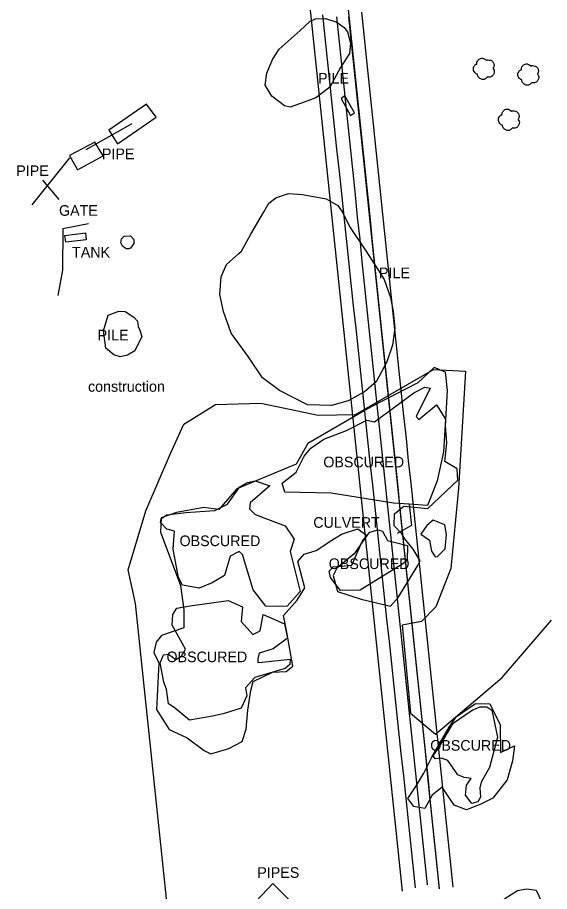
# Model space of a CAD drawing. Extents: x 368532 to 392481, y 10654822 to 10676899.
# Drawn here: x 375397.3 to 375646.8, y 10668323.9 to 10668734.2 of the extents above; entities that cross this region are included whole.
import ezdxf

# ---------------------------------------------------------------- set-up
doc = ezdxf.new("R2010")
doc.units = 0
for name, color, linetype in [('p_Catenary', 7, 'Continuous'), ('p_drainage culvert', 7, 'Continuous'), ('p_dtm obscured area', 7, 'Continuous'), ('p_dtm stock pile', 7, 'Continuous'), ('p_structure constr area', 7, 'Continuous'), ('p_structure fence', 7, 'Continuous'), ('p_structure pipe', 7, 'Continuous'), ('p_structure tank', 7, 'Continuous'), ('p_structure unidentified', 7, 'Continuous'), ('p_veg tree', 7, 'Continuous'), ('p_veg woods', 7, 'Continuous')]:
    doc.layers.add(name, color=color, linetype=linetype)

msp = doc.modelspace()

# ---------------------------------------------------------------- linework, layer by layer
at = {"layer": 'p_Catenary'}
for points in [[(375533.96, 10668743.77), (375535.05, 10668733.27), (375536.15, 10668722.78), (375537.24, 10668712.29), (375538.34, 10668701.8), (375539.43, 10668691.31), (375540.53, 10668680.82), (375541.62, 10668670.32), (375542.72, 10668659.83), (375543.81, 10668649.34), (375544.91, 10668638.85), (375546, 10668628.36), (375547.1, 10668617.86), (375548.2, 10668607.37), (375549.29, 10668596.88), (375550.39, 10668586.39), (375551.48, 10668575.9), (375552.58, 10668565.41), (375553.67, 10668554.91), (375554.77, 10668544.42), (375555.86, 10668533.93), (375556.96, 10668523.44), (375558.05, 10668512.95), (375559.15, 10668502.46), (375560.24, 10668491.96), (375561.34, 10668481.47), (375562.43, 10668470.98), (375563.53, 10668460.49), (375564.62, 10668450), (375565.72, 10668439.5), (375566.81, 10668429.01), (375567.91, 10668418.52), (375569, 10668408.03), (375570.1, 10668397.54), (375571.2, 10668387.05), (375572.29, 10668376.55), (375573.39, 10668366.06), (375574.48, 10668355.57), (375575.58, 10668345.08), (375576.67, 10668334.59), (375577.77, 10668324.09)], [(375551.83, 10668744.01), (375552.91, 10668733.54), (375553.99, 10668723.08), (375555.07, 10668712.61), (375556.15, 10668702.14), (375557.23, 10668691.67), (375558.32, 10668681.2), (375559.4, 10668670.73), (375560.48, 10668660.26), (375561.56, 10668649.79), (375562.64, 10668639.32), (375563.72, 10668628.86), (375564.8, 10668618.39), (375565.89, 10668607.92), (375566.97, 10668597.45), (375568.05, 10668586.98), (375569.13, 10668576.51), (375570.21, 10668566.04), (375571.29, 10668555.57), (375572.37, 10668545.11), (375573.45, 10668534.64), (375574.54, 10668524.17), (375575.62, 10668513.7), (375576.7, 10668503.23), (375577.78, 10668492.76), (375578.86, 10668482.29), (375579.94, 10668471.82), (375581.02, 10668461.35), (375582.1, 10668450.89), (375583.19, 10668440.42), (375584.27, 10668429.95), (375585.35, 10668419.48), (375586.43, 10668409.01), (375587.51, 10668398.54), (375588.59, 10668388.07), (375589.67, 10668377.6), (375590.76, 10668367.14), (375591.84, 10668356.67), (375592.92, 10668346.2), (375594, 10668335.73), (375595.08, 10668325.26)], [(375540.29, 10668735.55), (375541.41, 10668725.04), (375542.52, 10668714.53), (375543.64, 10668704.02), (375544.76, 10668693.51), (375545.87, 10668683), (375546.99, 10668672.49), (375548.11, 10668661.98), (375549.23, 10668651.47), (375550.34, 10668640.96), (375551.46, 10668630.45), (375552.58, 10668619.94), (375553.69, 10668609.43), (375554.81, 10668598.92), (375555.93, 10668588.41), (375557.05, 10668577.9), (375558.16, 10668567.39), (375559.28, 10668556.88), (375560.4, 10668546.37), (375561.52, 10668535.86), (375562.63, 10668525.35), (375563.75, 10668514.84), (375564.87, 10668504.33), (375565.98, 10668493.82), (375567.1, 10668483.31), (375568.22, 10668472.8), (375569.34, 10668462.29), (375570.45, 10668451.78), (375571.57, 10668441.27), (375572.69, 10668430.76), (375573.8, 10668420.25), (375574.92, 10668409.74), (375576.04, 10668399.23), (375577.16, 10668388.72), (375578.27, 10668378.21), (375579.39, 10668367.7), (375580.51, 10668357.19), (375581.62, 10668346.68), (375582.74, 10668336.17), (375583.86, 10668325.66)], [(375558.64, 10668736.75), (375559.74, 10668726.22), (375560.84, 10668715.69), (375561.94, 10668705.16), (375563.04, 10668694.63), (375564.14, 10668684.1), (375565.23, 10668673.56), (375566.33, 10668663.03), (375567.43, 10668652.5), (375568.53, 10668641.97), (375569.63, 10668631.44), (375570.73, 10668620.91), (375571.83, 10668610.37), (375572.92, 10668599.84), (375574.02, 10668589.31), (375575.12, 10668578.78), (375576.22, 10668568.25), (375577.32, 10668557.72), (375578.42, 10668547.19), (375579.52, 10668536.65), (375580.61, 10668526.12), (375581.71, 10668515.59), (375582.81, 10668505.06), (375583.91, 10668494.53), (375585.01, 10668484), (375586.11, 10668473.47), (375587.21, 10668462.93), (375588.3, 10668452.4), (375589.4, 10668441.87), (375590.5, 10668431.34), (375591.6, 10668420.81), (375592.7, 10668410.28), (375593.8, 10668399.74), (375594.9, 10668389.21), (375595.99, 10668378.68), (375597.09, 10668368.15), (375598.19, 10668357.62), (375599.29, 10668347.09), (375600.39, 10668336.56), (375601.49, 10668326.02)], [(375546.88, 10668734.61), (375547.97, 10668724.16), (375549.06, 10668713.71), (375550.15, 10668703.26), (375551.24, 10668692.81), (375552.33, 10668682.36), (375553.42, 10668671.91), (375554.51, 10668661.46), (375555.6, 10668651.02), (375556.69, 10668640.57), (375557.79, 10668630.12), (375558.88, 10668619.67), (375559.97, 10668609.22), (375561.06, 10668598.77), (375562.15, 10668588.32), (375563.24, 10668577.87), (375564.33, 10668567.43), (375565.42, 10668556.98), (375566.51, 10668546.53), (375567.6, 10668536.08), (375568.69, 10668525.63), (375569.78, 10668515.18), (375570.87, 10668504.73), (375571.96, 10668494.28), (375573.05, 10668483.84), (375574.14, 10668473.39), (375575.23, 10668462.94), (375576.32, 10668452.49), (375577.41, 10668442.04), (375578.5, 10668431.59), (375579.59, 10668421.14), (375580.68, 10668410.69), (375581.77, 10668400.24), (375582.86, 10668389.8), (375583.95, 10668379.35), (375585.04, 10668368.9), (375586.13, 10668358.45), (375587.22, 10668348), (375588.31, 10668337.55), (375589.4, 10668327.1)], [(375595.3, 10668325.28), (375594.21, 10668335.77), (375593.12, 10668346.27), (375592.02, 10668356.76), (375590.93, 10668367.26), (375589.84, 10668377.75), (375588.75, 10668388.24), (375587.66, 10668398.74), (375586.57, 10668409.23), (375585.47, 10668419.73), (375584.38, 10668430.22), (375583.29, 10668440.71), (375582.2, 10668451.21), (375581.11, 10668461.7), (375580.02, 10668472.2), (375578.92, 10668482.69), (375577.83, 10668493.19), (375576.74, 10668503.68), (375575.65, 10668514.17), (375574.56, 10668524.67), (375573.47, 10668535.16), (375572.37, 10668545.66), (375571.28, 10668556.15), (375570.19, 10668566.64), (375569.1, 10668577.14), (375568.01, 10668587.63), (375566.92, 10668598.13), (375565.82, 10668608.62), (375564.73, 10668619.11), (375563.64, 10668629.61), (375562.55, 10668640.1), (375561.46, 10668650.6), (375560.37, 10668661.09), (375559.27, 10668671.59), (375558.18, 10668682.08), (375557.09, 10668692.57), (375556, 10668703.07), (375554.91, 10668713.56), (375553.82, 10668724.06), (375552.72, 10668734.55)]]:
    msp.add_lwpolyline(points, dxfattribs=at)
at = {"layer": 'p_drainage culvert'}
for p, q in [((375581.05, 10668505.81), (375582.15, 10668495.76)), ((375582.15, 10668495.76), (375575.37, 10668491.96))]:
    msp.add_line(p, q, dxfattribs=at)
at = {"layer": 'p_dtm obscured area'}
for points in [[(375589.61, 10668505.22), (375581.05, 10668505.81), (375573.7, 10668506.32), (375544.47, 10668510.97), (375522.64, 10668511.43), (375521.36, 10668515.7), (375528, 10668520.79), (375531.74, 10668528.29), (375534.89, 10668532.04), (375541, 10668536.25), (375551.54, 10668540.37), (375561.18, 10668545.26), (375564.72, 10668544.4), (375583.15, 10668558.05), (375588.32, 10668560.77), (375590.82, 10668560.28), (375584.21, 10668546.94), (375585.56, 10668545.55), (375593.84, 10668552.35), (375597.98, 10668545.61), (375597.04, 10668530.4), (375594.21, 10668516.7)], [(375482.44, 10668466.38), (375474.66, 10668467.79), (375472.87, 10668471.39), (375470.38, 10668484.6), (375470.94, 10668493.15), (375467.29, 10668494.09), (375464.32, 10668497.13), (375464.64, 10668499.04), (375467.38, 10668500.77), (375476.23, 10668501.92), (375489.91, 10668502.74), (375495.86, 10668505.78), (375501.65, 10668513.85), (375505.16, 10668516), (375508.83, 10668516.69), (375515.7, 10668514.32), (375506.49, 10668506.36), (375506.08, 10668503.54), (375508.76, 10668500.95), (375522.91, 10668495.67), (375527.05, 10668489.36), (375525.23, 10668483.6), (375529.86, 10668464.77), (375523.75, 10668457.87), (375519.07, 10668457.7), (375513.82, 10668457.85), (375507.76, 10668465.53), (375502.83, 10668482.22), (375501.3, 10668483.54), (375497.02, 10668481.4), (375494.32, 10668472.23), (375488.55, 10668468.87)], [(375578.1, 10668477.73), (375558.05, 10668465.43), (375548.86, 10668465.2), (375544.06, 10668471.39), (375543.46, 10668474.3), (375545.4, 10668476.29), (375554.09, 10668477.14), (375558.92, 10668488.26), (375562.62, 10668492.65), (375566.44, 10668493.68), (375568.43, 10668493.08), (375570.82, 10668488.69), (375580.15, 10668486.3), (375580.04, 10668479.38)], [(375488.78, 10668406.24), (375478, 10668404.31), (375470.82, 10668410.39), (375468.09, 10668412.06), (375467.21, 10668418.87), (375465.88, 10668422.27), (375464.23, 10668431.3), (375465.84, 10668434.98), (375468.11, 10668435.32), (375471.5, 10668432.81), (375474.25, 10668434.41), (375476.06, 10668437.63), (375469.89, 10668449), (375470.12, 10668453.91), (375472, 10668456.9), (375478.35, 10668458.12), (375496.11, 10668460.62), (375502.86, 10668457.61), (375502.23, 10668450.64), (375507.69, 10668444.56), (375511.09, 10668446.37), (375512.52, 10668453.91), (375522.59, 10668449.59), (375523.9, 10668442.82), (375517.29, 10668437.88), (375510.65, 10668435.87), (375510.07, 10668433.21), (375510.08, 10668431.39), (375512.03, 10668431.55), (375525.21, 10668432.99), (375524.99, 10668430.56), (375522.89, 10668428.7), (375508.54, 10668424.36), (375504.3, 10668419.63), (375504.87, 10668415.76), (375502.23, 10668410.01), (375493.83, 10668407.37)], [(375603.82, 10668378.73), (375599.17, 10668385.37), (375596.11, 10668386.57), (375593.18, 10668386.16), (375592.3, 10668387.7), (375595.18, 10668392.04), (375601.67, 10668403.01), (375610.55, 10668409.11), (375614.37, 10668410.58), (375617.39, 10668410.62), (375619.71, 10668409.09), (375622.48, 10668396.44), (375618.61, 10668382.11), (375614.8, 10668375.27), (375614.18, 10668372.56), (375614.41, 10668368.22), (375613.22, 10668365.98), (375610.47, 10668365.2), (375607.46, 10668369.1), (375607.94, 10668373.9), (375610.05, 10668377.01), (375606.84, 10668377.43)]]:
    msp.add_lwpolyline(points, close=True, dxfattribs=at)
at = {"layer": 'p_dtm stock pile'}
for p, q in [((375529.8, 10668728.06), (375534.47, 10668732.41)), ((375534.47, 10668732.41), (375537.13, 10668733.68)), ((375537.13, 10668733.68), (375541.78, 10668733.77)), ((375541.78, 10668733.77), (375547.14, 10668732.02)), ((375547.14, 10668732.02), (375550.52, 10668729.51)), ((375520.07, 10668719.3), (375529.8, 10668728.06)), ((375550.52, 10668729.51), (375552.1, 10668727.54)), ((375552.1, 10668727.54), (375553.56, 10668722.13)), ((375516.88, 10668714.52), (375520.07, 10668719.3)), ((375553.56, 10668722.13), (375552.94, 10668717.35)), ((375552.94, 10668717.35), (375548.75, 10668710.74)), ((375514.3, 10668708.16), (375516.88, 10668714.52)), ((375513.48, 10668702.41), (375514.3, 10668708.16)), ((375548.75, 10668710.74), (375543.84, 10668701.59)), ((375516.55, 10668697.34), (375513.48, 10668702.41)), ((375543.84, 10668701.59), (375537.24, 10668696.52)), ((375522.46, 10668692.74), (375516.55, 10668697.34)), ((375537.24, 10668696.52), (375531.74, 10668694.43)), ((375525.26, 10668692.12), (375522.46, 10668692.74)), ((375531.74, 10668694.43), (375525.26, 10668692.12)), ((375515.21, 10668647.05), (375518.43, 10668649.61)), ((375518.43, 10668649.61), (375524.47, 10668651.6)), ((375524.47, 10668651.6), (375530.96, 10668651.2)), ((375530.96, 10668651.2), (375542.05, 10668649.09)), ((375512.69, 10668642.68), (375515.21, 10668647.05)), ((375542.05, 10668649.09), (375547.54, 10668646.05)), ((375547.54, 10668646.05), (375549.94, 10668642.54)), ((375506.75, 10668632.6), (375512.69, 10668642.68)), ((375549.94, 10668642.54), (375552.99, 10668636.1)), ((375552.99, 10668636.1), (375560.3, 10668625.12)), ((375445.8, 10668628.44), (375446.13, 10668630.27)), ((375446.13, 10668630.27), (375447.39, 10668631.53)), ((375447.39, 10668631.53), (375450.27, 10668631.69)), ((375450.27, 10668631.69), (375451.79, 10668629.98)), ((375451.79, 10668629.98), (375451.92, 10668628.1)), ((375502.42, 10668624.54), (375506.75, 10668632.6)), ((375446.59, 10668626.82), (375445.8, 10668628.44)), ((375448.3, 10668625.63), (375446.59, 10668626.82)), ((375449.39, 10668625.57), (375448.3, 10668625.63)), ((375450.22, 10668625.95), (375449.39, 10668625.57)), ((375451.92, 10668628.1), (375450.22, 10668625.95)), ((375560.3, 10668625.12), (375565.21, 10668617.64)), ((375495.27, 10668618.33), (375501.17, 10668623.39)), ((375501.17, 10668623.39), (375502.42, 10668624.54)), ((375492.78, 10668612.44), (375495.27, 10668618.33)), ((375565.21, 10668617.64), (375569.26, 10668611.27)), ((375492.15, 10668604.23), (375492.78, 10668612.44)), ((375569.26, 10668611.27), (375572.21, 10668602.8)), ((375493.9, 10668596.18), (375492.15, 10668604.23)), ((375572.21, 10668602.8), (375573.56, 10668596.27)), ((375439.81, 10668594.57), (375444.79, 10668596.36)), ((375444.79, 10668596.36), (375447.73, 10668596.2)), ((375447.73, 10668596.2), (375451.85, 10668593.51)), ((375497.59, 10668586), (375493.9, 10668596.18)), ((375573.56, 10668596.27), (375574.33, 10668588.35)), ((375437.7, 10668587.19), (375439.81, 10668594.57)), ((375451.85, 10668593.51), (375453.55, 10668591.73)), ((375453.55, 10668591.73), (375453.86, 10668589.22)), ((375453.86, 10668589.22), (375454.61, 10668587.47)), ((375574.33, 10668588.35), (375573.2, 10668580.49)), ((375438.73, 10668578.96), (375437.7, 10668587.19)), ((375455.64, 10668584.47), (375452.4, 10668577.74)), ((375454.61, 10668587.47), (375455.64, 10668584.47)), ((375505.49, 10668575.07), (375497.59, 10668586)), ((375573.2, 10668580.49), (375570.53, 10668572.52)), ((375442.51, 10668575.93), (375438.73, 10668578.96)), ((375445.47, 10668574.91), (375442.51, 10668575.93)), ((375448.93, 10668575.74), (375445.47, 10668574.91)), ((375452.4, 10668577.74), (375448.93, 10668575.74)), ((375512.24, 10668565.08), (375505.49, 10668575.07)), ((375570.53, 10668572.52), (375565.52, 10668563.14)), ((375520.12, 10668559.08), (375512.24, 10668565.08)), ((375533.35, 10668552.46), (375520.12, 10668559.08)), ((375565.52, 10668563.14), (375560.09, 10668558.45)), ((375560.09, 10668558.45), (375552.4, 10668554.21)), ((375544.62, 10668552.12), (375533.35, 10668552.46)), ((375552.4, 10668554.21), (375544.62, 10668552.12))]:
    msp.add_line(p, q, dxfattribs=at)
at = {"layer": 'p_structure constr area'}
for p, q in [((375555.85, 10668547.93), (375592.39, 10668568.93)), ((375592.39, 10668568.93), (375607.37, 10668568.14)), ((375607.37, 10668568.14), (375604.13, 10668513.14)), ((375475.37, 10668543.28), (375490.1, 10668552.52)), ((375490.1, 10668552.52), (375511.35, 10668553.15)), ((375511.35, 10668553.15), (375538.29, 10668547.6)), ((375538.29, 10668547.6), (375555.85, 10668547.93)), ((375469.13, 10668529.57), (375475.37, 10668543.28)), ((375457.53, 10668502.62), (375469.13, 10668529.57)), ((375604.13, 10668513.14), (375600.58, 10668475.52)), ((375449.27, 10668475.01), (375457.53, 10668502.62)), ((375452.57, 10668459.17), (375449.27, 10668475.01)), ((375600.58, 10668475.52), (375593.5, 10668457.53)), ((375467.8, 10668314.67), (375452.57, 10668459.17)), ((375593.5, 10668457.53), (375586.79, 10668450.75)), ((375586.79, 10668450.75), (375577.77, 10668448.93)), ((375577.77, 10668448.93), (375581.6, 10668407.64)), ((375624.56, 10668424.41), (375647.7, 10668451.31)), ((375593.37, 10668397.84), (375624.56, 10668424.41)), ((375581.6, 10668407.64), (375593.37, 10668397.84))]:
    msp.add_line(p, q, dxfattribs=at)
at = {"layer": 'p_structure fence'}
for p, q in [((375416.8, 10668648.73), (375409.25, 10668657.95)), ((375418.56, 10668635.17), (375430.58, 10668637.58)), ((375418.56, 10668635.17), (375418.43, 10668615.61)), ((375418.43, 10668615.61), (375416.15, 10668603.66)), ((375506.61, 10668316.6), (375517.08, 10668327.73)), ((375517.08, 10668327.73), (375533.5, 10668311.38))]:
    msp.add_line(p, q, dxfattribs=at)
at = {"layer": 'p_structure pipe'}
for p, q in [((375429.55, 10668672.27), (375451.05, 10668684.47)), ((375404.23, 10668646.22), (375421.87, 10668668.4))]:
    msp.add_line(p, q, dxfattribs=at)
at = {"layer": 'p_structure tank'}
for p, q in [((375419.5, 10668631.97), (375429.13, 10668633.13)), ((375429.13, 10668633.13), (375429.52, 10668629.92)), ((375419.89, 10668628.75), (375419.5, 10668631.97)), ((375429.52, 10668629.92), (375419.89, 10668628.75))]:
    msp.add_line(p, q, dxfattribs=at)
at = {"layer": 'p_structure unidentified'}
for p, q in [((375550.87, 10668697.47), (375549.16, 10668696.17)), ((375549.16, 10668696.17), (375553.51, 10668688.21)), ((375555.36, 10668689.43), (375550.87, 10668697.47)), ((375457.86, 10668693.57), (375440.11, 10668681.41)), ((375462.4, 10668687.38), (375457.86, 10668693.57)), ((375444.21, 10668675.01), (375462.4, 10668687.38)), ((375553.51, 10668688.21), (375555.36, 10668689.43)), ((375440.11, 10668681.41), (375444.21, 10668675.01)), ((375433.56, 10668675.67), (375421.62, 10668669.42)), ((375437.43, 10668669.34), (375433.56, 10668675.67)), ((375421.62, 10668669.42), (375425.38, 10668662.77)), ((375425.38, 10668662.77), (375437.43, 10668669.34))]:
    msp.add_line(p, q, dxfattribs=at)
at = {"layer": 'p_veg tree'}
for p, q in [((375616.26, 10668710.25), (375616.26, 10668710.25)), ((375637.09, 10668707.55), (375637.09, 10668707.55)), ((375628, 10668686.32), (375628, 10668686.32))]:
    msp.add_line(p, q, dxfattribs=at)
for points in [[(375617.69, 10668706.35), (375616.51, 10668705.34), (375614.9, 10668705.24), (375613.66, 10668706.1), (375613.2, 10668706.82), (375613.06, 10668707.5), (375613.07, 10668707.65), (375612.96, 10668707.69), (375612.1, 10668708.11), (375611.13, 10668709.78), (375611.63, 10668711.62), (375612.67, 10668712.4), (375612.81, 10668712.46), (375612.8, 10668712.58), (375613.06, 10668713.77), (375614.2, 10668714.91), (375615.86, 10668715.07), (375616.84, 10668714.58), (375617.24, 10668714.2), (375617.3, 10668714.1), (375617.38, 10668714.18), (375618.03, 10668714.34), (375619.3, 10668714.15), (375620.48, 10668713.12), (375620.81, 10668711.76), (375620.49, 10668710.67), (375620.33, 10668710.46), (375620.33, 10668710.39), (375620.36, 10668710.33), (375620.61, 10668709.95), (375620.95, 10668709.04), (375620.74, 10668707.85), (375620.03, 10668706.81), (375618.53, 10668706.25), (375617.67, 10668706.34)], [(375638.52, 10668703.64), (375637.34, 10668702.63), (375635.73, 10668702.54), (375634.49, 10668703.4), (375634.03, 10668704.11), (375633.89, 10668704.8), (375633.9, 10668704.95), (375633.79, 10668704.98), (375632.93, 10668705.41), (375631.95, 10668707.07), (375632.46, 10668708.92), (375633.5, 10668709.7), (375633.63, 10668709.76), (375633.63, 10668709.88), (375633.89, 10668711.07), (375635.03, 10668712.21), (375636.69, 10668712.36), (375637.67, 10668711.87), (375638.07, 10668711.5), (375638.13, 10668711.4), (375638.21, 10668711.47), (375638.86, 10668711.63), (375640.12, 10668711.44), (375641.31, 10668710.41), (375641.64, 10668709.06), (375641.32, 10668707.97), (375641.16, 10668707.75), (375641.15, 10668707.68), (375641.19, 10668707.63), (375641.44, 10668707.25), (375641.78, 10668706.34), (375641.57, 10668705.14), (375640.86, 10668704.1), (375639.36, 10668703.54), (375638.5, 10668703.63)], [(375629.43, 10668682.41), (375628.25, 10668681.4), (375626.64, 10668681.31), (375625.4, 10668682.17), (375624.94, 10668682.88), (375624.8, 10668683.57), (375624.81, 10668683.72), (375624.7, 10668683.75), (375623.84, 10668684.18), (375622.87, 10668685.84), (375623.37, 10668687.69), (375624.41, 10668688.47), (375624.55, 10668688.53), (375624.54, 10668688.65), (375624.8, 10668689.84), (375625.94, 10668690.98), (375627.6, 10668691.13), (375628.58, 10668690.64), (375628.98, 10668690.27), (375629.04, 10668690.17), (375629.12, 10668690.24), (375629.77, 10668690.4), (375631.04, 10668690.22), (375632.22, 10668689.18), (375632.55, 10668687.83), (375632.23, 10668686.74), (375632.07, 10668686.52), (375632.07, 10668686.45), (375632.1, 10668686.4), (375632.35, 10668686.02), (375632.69, 10668685.11), (375632.48, 10668683.91), (375631.77, 10668682.87), (375630.27, 10668682.31), (375629.41, 10668682.4)]]:
    msp.add_spline(points, degree=3, dxfattribs=at)
at = {"layer": 'p_veg woods'}
for points in [[(375475.32, 10668456.14), (375475.35, 10668447.72), (375464.76, 10668444.16), (375462.41, 10668440.92), (375461.3, 10668436.15), (375463.6, 10668431.24), (375462.45, 10668409.34), (375468.39, 10668399.99), (375476.81, 10668396.16), (375484.77, 10668390.09), (375487.96, 10668388.58), (375496.39, 10668391.07), (375502.73, 10668394.37), (375504.62, 10668400.11), (375505.28, 10668409.02), (375506.78, 10668418.3), (375507.77, 10668422.5), (375516.91, 10668426.98), (375523.26, 10668427.2), (375526.51, 10668429.79), (375523.62, 10668445.71), (375522.11, 10668453.59), (375528.41, 10668460.74), (375532.07, 10668466.44), (375528.8, 10668478.93), (375531.7, 10668482.26), (375537.42, 10668484), (375544.79, 10668488.9), (375549.27, 10668491.76), (375556.95, 10668494.26), (375561.17, 10668491), (375555.27, 10668482.4), (375547.02, 10668475.69), (375545.38, 10668472.31), (375547.45, 10668464.81), (375558.45, 10668461.21), (375572.2, 10668457.96), (375575.86, 10668461.94), (375585.06, 10668476.99), (375586.22, 10668479.16), (375582.89, 10668484.61), (375578.97, 10668489.44), (375577.5, 10668491.8), (375574.02, 10668495.61), (375574.2, 10668501.21), (375578.56, 10668504.8), (375589.78, 10668503.78), (375603.83, 10668517.08), (375603.5, 10668522.3), (375597.81, 10668525.87), (375598.63, 10668534.51), (375598.04, 10668542.54), (375598.98, 10668559.16), (375598, 10668567.75), (375592.75, 10668569.88), (375585.1, 10668562.77), (375562.8, 10668551.37), (375533.54, 10668534.24), (375527.94, 10668524.6), (375500.21, 10668513.03), (375491.78, 10668503.28), (375484.71, 10668504.19), (375471.8, 10668501.81), (375464.72, 10668499.32), (375464.33, 10668492.67), (375470.83, 10668475.65), (375473.79, 10668467.65)], [(375594.32, 10668481.25), (375597.89, 10668484.8), (375598.52, 10668491.47), (375597.69, 10668496.13), (375592.19, 10668498.32), (375589.25, 10668495.82), (375586.4, 10668491.65), (375590.51, 10668488.93), (375591.51, 10668483.64), (375593.13, 10668481.12)], [(375591.63, 10668386.95), (375599.69, 10668401.04), (375603.27, 10668406.17), (375612.14, 10668412.25), (375618.82, 10668412.04), (375623.66, 10668402.15), (375623.81, 10668389.19), (375630.36, 10668392.27), (375629.53, 10668385.35), (375627.02, 10668376.37), (375620.32, 10668367.83), (375614.67, 10668364.99), (375607.89, 10668362.34), (375602.08, 10668364.41), (375596.41, 10668372.91), (375591.74, 10668369.24), (375588.43, 10668362.93), (375583.21, 10668363.85), (375580.43, 10668367.59), (375584.14, 10668373.25), (375587.83, 10668379.56)], [(375621.79, 10668313.1), (375625.94, 10668320.72), (375631.77, 10668324.47), (375636.15, 10668325.27), (375640.51, 10668324.53), (375643.03, 10668319.27), (375645.23, 10668301.65), (375645.96, 10668295.35), (375638.91, 10668281.89), (375632.25, 10668281.96), (375626.76, 10668286.2), (375625.02, 10668293.64), (375623.31, 10668300.43)]]:
    msp.add_lwpolyline(points, close=True, dxfattribs=at)

# ---------------------------------------------------------------- texts
at = {"layer": 'p_drainage culvert'}
msp.add_text(' CULVERT', height=5, dxfattribs=at).set_placement((375534.17, 10668494.69))
at = {"layer": 'p_dtm obscured area'}
for p in [(375538.87, 10668523.07), (375471.44, 10668486.07), (375541.43, 10668475.32), (375465.31, 10668431.59), (375589.04, 10668390.04)]:
    msp.add_text(' OBSCURED', height=5, dxfattribs=at).set_placement(p)
at = {"layer": 'p_dtm stock pile'}
for p in [(375536.42, 10668703.2), (375564.98, 10668611.85), (375433.03, 10668582.65)]:
    msp.add_text(' PILE', height=5, dxfattribs=at).set_placement(p)
at = {"layer": 'p_structure constr area'}
msp.add_text('construction', height=5, dxfattribs=at).set_placement((375430.37, 10668558.54))
at = {"layer": 'p_structure fence'}
msp.add_text(' GATE', height=5, dxfattribs=at).set_placement((375414.91, 10668641.15))
at = {"layer": 'p_structure pipe'}
for s, p in [(' PIPE', (375435.06, 10668667.73)), (' PIPE', (375394.88, 10668659.83)), ('PIPES', (375509.77, 10668330.35))]:
    msp.add_text(s, height=5, dxfattribs=at).set_placement(p)
at = {"layer": 'p_structure tank'}
msp.add_text(' TANK', height=5, dxfattribs=at).set_placement((375421.05, 10668621.56))

doc.saveas('drawing.dxf')
